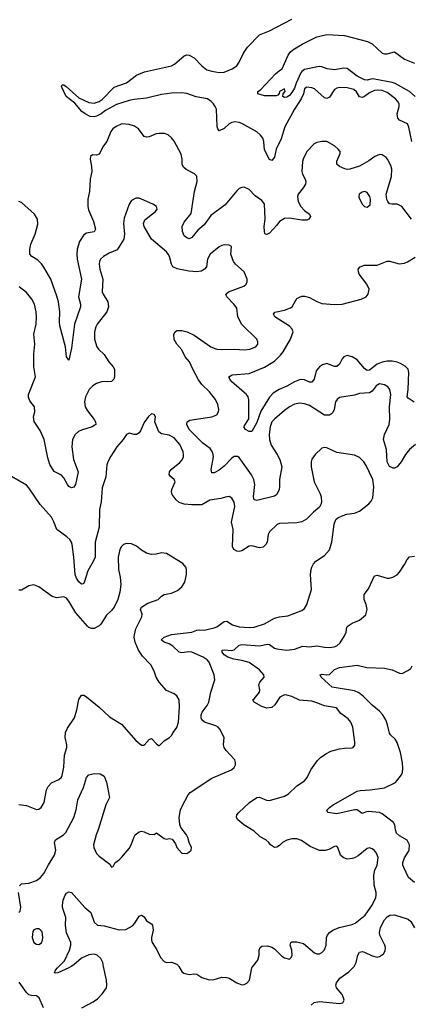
# Model space of a CAD drawing. Header units: inches. Extents: x 1682530 to 1839546, y 640742 to 791647.
# Tile 466 of 656: x 1746157 to 1749283, y 759697 to 767563. Entities that reach past the tile are written whole.
import ezdxf

# ---------------------------------------------------------------- set-up
doc = ezdxf.new("R2010")
doc.units = ezdxf.units.IN
doc.header["$MEASUREMENT"] = 0
doc.layers.add('B7745', color=7, linetype='Continuous')
doc.layers.add('B7746', color=7, linetype='Continuous')

msp = doc.modelspace()

# ---------------------------------------------------------------- linework, layer by layer
at = {"layer": 'B7745', "color": 5}
for points, elevation in [([(1746568.4, 760000), (1746550, 759988.4), (1746461, 759950), (1746446.2, 759946.2), (1746435.3, 759950), (1746442.4, 759970), (1746458.7, 759990), (1746468.6, 760000)], 740), ([(1746652, 759670), (1746742.7, 759717.3), (1746778.3, 759741.7), (1746817.4, 759782.6), (1746849.7, 759830), (1746853.5, 759850), (1746850.9, 759889.1), (1746826.8, 760000)], 740), ([(1747427.6, 760000), (1747450, 759959), (1747465.9, 759945.9), (1747510, 759935.7), (1747550, 759941.4), (1747570, 759939.1), (1747610, 759910.3), (1747670, 759892.8), (1747710, 759895.6), (1747770, 759914), (1747810, 759912.2), (1747830, 759906), (1747891, 759870), (1747930, 759853.4), (1747950, 759855.5), (1747970, 759865.5), (1747991.6, 759890), (1748009.3, 759990), (1748017.4, 760000)], 740), ([(1748483.7, 759690), (1748508.7, 759711.3), (1748550, 759719.6), (1748710, 759703.7), (1748736, 759710), (1748747, 759730), (1748742.4, 759750), (1748730, 759776.2), (1748685.1, 759830), (1748681, 759850), (1748686, 759870), (1748713.8, 759906.2), (1748784.4, 759955.6), (1748824.5, 759995.5), (1748827, 760000)], 720), ([(1746347.1, 759670), (1746312.5, 759750), (1746290, 759766.2), (1746250, 759766.6), (1746230, 759772), (1746210.5, 759790.5), (1746153.1, 759873.1)], 760)]:
    msp.add_lwpolyline(points, dxfattribs=dict(at, elevation=elevation))
at = {"layer": 'B7746', "color": 5}
for points, elevation in [([(1749288.7, 766588.7), (1749263.4, 766703.4), (1749253.2, 766730), (1749190, 766760.5), (1749176.8, 766776.8), (1749171.2, 766810), (1749186.8, 766870), (1749185.3, 766890), (1749176.8, 766910), (1749157.7, 766930), (1749090, 766982.4), (1749050, 766996.5), (1749010, 767000.8), (1748990, 766997.2), (1748950, 766977.9), (1748910, 766949.1), (1748890, 766940.3), (1748870, 766946.4), (1748845.8, 766985.8), (1748824, 767004), (1748770, 767019.5), (1748710, 767022), (1748690, 767016.8), (1748670, 767004.2), (1748630, 766945.1), (1748610, 766934), (1748590, 766939.8), (1748510, 767009.8), (1748490, 767017.4), (1748450, 767022.7), (1748441.4, 767018.6), (1748429.6, 767010.4), (1748421.7, 766970), (1748403.1, 766930), (1748350, 766848.1), (1748274.2, 766705.8), (1748245.5, 766610), (1748205, 766530), (1748190, 766466), (1748170, 766438), (1748150, 766447.1), (1748110, 766524), (1748104.6, 766590), (1748096.9, 766616.9), (1748080.2, 766640.2), (1748050, 766667.2), (1747930, 766732.7), (1747910, 766741.2), (1747873.7, 766746.3), (1747850, 766742.7), (1747830, 766730.9), (1747790, 766695.1), (1747750, 766675.8), (1747737.7, 766690), (1747733.6, 766710), (1747726.9, 766846.9), (1747718.2, 766870), (1747703.1, 766890), (1747684.2, 766910), (1747655.4, 766930), (1747566.7, 766946.7), (1747490, 766973.8), (1747450, 766979.8), (1747370, 766976.7), (1747290, 766964.3), (1747170, 766935), (1747070, 766925.6), (1747030, 766917.6), (1746930, 766885), (1746842.5, 766837.5), (1746806.5, 766810), (1746770, 766792), (1746750, 766787.5), (1746719.7, 766790), (1746679.8, 766810), (1746652, 766830), (1746596.9, 766896.9), (1746527.8, 766950), (1746489.6, 767030), (1746496.4, 767043.6), (1746510, 767043), (1746527.3, 767030), (1746630, 766938.4), (1746710, 766902.4), (1746750, 766897), (1746790, 766910.3), (1746815.2, 766924.8), (1746910, 767024), (1747010, 767059.7), (1747090, 767119.1), (1747154, 767146), (1747370, 767194.8), (1747392.8, 767207.2), (1747470, 767274.5), (1747490, 767282.7), (1747510, 767280.2), (1747550, 767257.2), (1747610, 767193.9), (1747650, 767163.1), (1747690, 767150.7), (1747750, 767141.3), (1747790, 767143.9), (1747852.3, 767170), (1747890, 767194.4), (1747910, 767223), (1747944.7, 767295.3), (1747976.3, 767343.7), (1748070, 767442.6), (1748150, 767474.9), (1748330, 767566.5)], 680), ([(1749314.6, 766950), (1749268.2, 766990), (1749153.2, 767053.2), (1749130, 767061.2), (1748990, 767088.6), (1748970, 767089.4), (1748930, 767080.6), (1748910, 767082.3), (1748850, 767113), (1748770, 767172.2), (1748744.5, 767175.5), (1748670, 767162.5), (1748610.8, 767170.8), (1748570, 767186.2), (1748548.2, 767188.2), (1748430, 767164.5), (1748410.1, 767149.9), (1748401.9, 767138.1), (1748363.3, 767056.7), (1748350, 767015.8), (1748330, 766981.7), (1748310, 766957.7), (1748290, 766944.4), (1748270, 766942), (1748257.2, 766950), (1748259.3, 766970), (1748276.9, 766990), (1748270, 767011.3), (1748230.7, 766990), (1748227, 766973), (1748218.7, 766961.3), (1748204.4, 766955.6), (1748110, 766955.1), (1748058, 766970), (1748059, 766990), (1748078.3, 767001.7), (1748199.5, 767130), (1748230, 767157.1), (1748253.2, 767170), (1748299.7, 767280.3), (1748315.8, 767304.2), (1748337, 767323), (1748411.5, 767368.5), (1748530, 767425.2), (1748610, 767444.7), (1748750, 767437.6), (1748933, 767390), (1748970.3, 767370), (1749050, 767296.1), (1749070, 767290.2), (1749090, 767291.1), (1749150, 767306.3), (1749230, 767248.2), (1749310, 767215.9)], 660), ([(1749285.1, 765970), (1749207.8, 766070), (1749170, 766089.9), (1749130, 766088), (1749110, 766092.3), (1749095, 766110), (1749087.9, 766127.9), (1749083.1, 766170), (1749124.3, 766310), (1749127.1, 766370), (1749119.4, 766399.4), (1749093.3, 766450), (1749082.5, 766462.5), (1749050, 766484.4), (1749030, 766486.2), (1748992.4, 766470), (1748944.6, 766435.4), (1748870, 766394.1), (1748791.2, 766368.8), (1748770, 766366), (1748751.5, 766371.5), (1748709.7, 766390), (1748689.8, 766410), (1748687.9, 766432.1), (1748714, 766494), (1748714.5, 766510), (1748699.6, 766530), (1748670, 766555.1), (1748610, 766589.7), (1748570, 766589.7), (1748530, 766581.7), (1748508.7, 766571.3), (1748450.2, 766509.8), (1748421, 766450), (1748415.4, 766430), (1748410.2, 766350), (1748414, 766330), (1748435, 766290), (1748440.1, 766270), (1748437.6, 766250), (1748420.4, 766219.6), (1748380.2, 766170), (1748374.7, 766150), (1748380.6, 766110), (1748401.4, 766070), (1748430, 766038.4), (1748470.2, 766010), (1748477.3, 765990), (1748466.4, 765970), (1748450, 765962.5), (1748410, 765960.6), (1748310, 765978.4), (1748270, 765975.2), (1748230, 765950.8), (1748210, 765920.3), (1748150, 765858.8), (1748130, 765846.6), (1748119.3, 765850), (1748114, 765854), (1748109.9, 765869.9), (1748108.8, 765911.2), (1748115.2, 765970), (1748111.6, 766091.6), (1748090, 766119.7), (1748036.8, 766156.8), (1747990, 766207.6), (1747950, 766226), (1747930, 766223), (1747910, 766214), (1747890, 766196.4), (1747796.4, 766083.6), (1747682.5, 765997.5), (1747630, 765924), (1747579.1, 765880.9), (1747530, 765822.4), (1747510, 765813.6), (1747490, 765819.6), (1747470, 765837.2), (1747455.6, 765870), (1747453, 765910), (1747470, 765945.5), (1747525.6, 766014.4), (1747552.9, 766190), (1747574.8, 766270), (1747571.8, 766311.8), (1747552.8, 766332.8), (1747485.6, 766365.6), (1747464.7, 766384.7), (1747455.1, 766410), (1747454.2, 766450), (1747445.7, 766490), (1747390, 766592.3), (1747370, 766619.3), (1747342.5, 766642.5), (1747313.3, 766653.3), (1747270, 766654.7), (1747246, 766650), (1747190, 766627.6), (1747170, 766625.1), (1747150, 766629.5), (1747104.2, 766690), (1747073.6, 766713.6), (1747030, 766727), (1746972, 766730), (1746925.8, 766710), (1746900.2, 766690), (1746883.9, 766670), (1746852, 766590), (1746824.5, 766555.5), (1746790, 766489.5), (1746770, 766481.6), (1746737.5, 766482.5), (1746723, 766470), (1746720.4, 766450), (1746730.3, 766390), (1746731.8, 766350), (1746719.6, 766290), (1746714.9, 766190), (1746700.7, 766130), (1746699.6, 766070), (1746705.1, 766045.1), (1746747.3, 765950), (1746761.5, 765890), (1746750, 765868.4), (1746690, 765857.6), (1746670, 765845.4), (1746633, 765790), (1746615.5, 765730), (1746612.3, 765690), (1746615.9, 765650), (1746649.1, 765490), (1746626.8, 765350), (1746641.1, 765290), (1746641.7, 765270), (1746595, 765130), (1746570, 764938), (1746550, 764842), (1746530, 764868.7), (1746521.1, 764950), (1746477.1, 765117.1), (1746473.8, 765150), (1746477, 765230), (1746465.6, 765310), (1746454, 765354), (1746404.8, 765490), (1746350, 765586.6), (1746330, 765613.3), (1746301.4, 765641.4), (1746252.7, 765670), (1746238.4, 765690), (1746236.9, 765730), (1746245.6, 765770), (1746279.8, 765850), (1746300.9, 765930), (1746298, 765970), (1746275.8, 766010), (1746170, 766102.4), (1746150, 766111.6)], 720), ([(1749316, 764170), (1749270, 764129.7), (1749237.2, 764090), (1749203.2, 764030), (1749170, 763991.2), (1749150, 763981.1), (1749138.5, 763981.4), (1749110, 763993), (1749089.8, 764030), (1749084.5, 764130), (1749061.1, 764210), (1749069, 764250), (1749106.2, 764330), (1749112.6, 764370), (1749109.9, 764470), (1749120.6, 764570), (1749110.8, 764610), (1749095.1, 764630), (1749070, 764646.6), (1749030, 764652.7), (1749003.1, 764636.9), (1748970, 764595.3), (1748950, 764581), (1748870, 764577.7), (1748830, 764563.9), (1748710, 764543.6), (1748690.3, 764529.7), (1748678.7, 764510), (1748666.5, 764450), (1748655.8, 764424.2), (1748646.8, 764413.2), (1748630, 764404.4), (1748590, 764404.8), (1748470, 764480.7), (1748430, 764495.5), (1748390, 764500.8), (1748350, 764492.9), (1748310, 764470.9), (1748270, 764441.5), (1748190, 764370.9), (1748170, 764349.6), (1748155.4, 764310), (1748149.4, 764250), (1748151.8, 764210), (1748164.3, 764164.3), (1748213, 764090), (1748233.6, 764050), (1748249.2, 763990), (1748230.2, 763890), (1748232.2, 763830), (1748228.4, 763810), (1748210, 763771.2), (1748190, 763755.8), (1748050, 763721), (1748030, 763727.8), (1748024.1, 763750), (1748034.2, 763850), (1748026.3, 763890), (1748007.3, 763927.3), (1747910, 764066.6), (1747894.5, 764074.5), (1747870, 764072.3), (1747850, 764058.9), (1747790, 763996.2), (1747750, 763963.5), (1747710, 763942), (1747690, 763943.7), (1747684.8, 763970), (1747703.1, 764070), (1747702.3, 764090), (1747694.3, 764114.3), (1747676.9, 764136.9), (1747619.3, 764179.3), (1747528.9, 764270), (1747510.8, 764290), (1747492.1, 764330), (1747495.1, 764350), (1747515.2, 764364.8), (1747690, 764389.1), (1747730, 764407), (1747744.2, 764430), (1747746, 764450), (1747738, 764490), (1747718.7, 764530), (1747672.8, 764590), (1747610, 764648.2), (1747585.2, 764685.2), (1747538.2, 764770), (1747511.9, 764830), (1747478.3, 764870), (1747450, 764926.6), (1747412.3, 764970), (1747390, 765009), (1747386.6, 765050), (1747397.2, 765070), (1747410, 765079.1), (1747450, 765080.3), (1747494.8, 765070), (1747550, 765043.1), (1747683.1, 764950), (1747730, 764930.2), (1747770, 764927.1), (1747870, 764931.8), (1747954.5, 764925.5), (1747995.3, 764930), (1748041.2, 764950), (1748057.2, 764970), (1748059.3, 764990), (1748049.3, 765010), (1747929.1, 765129.1), (1747897.4, 765190), (1747890, 765258.4), (1747870, 765286.6), (1747809.4, 765350), (1747801.2, 765370), (1747824, 765390), (1747945.8, 765434.2), (1747965.2, 765450), (1747974, 765470), (1747974, 765490), (1747949.2, 765550), (1747879.3, 765610), (1747864.5, 765630), (1747841.2, 765690), (1747848, 765750), (1747830, 765762), (1747790, 765764), (1747770, 765759), (1747750, 765748.7), (1747678.4, 765690), (1747657.4, 765650), (1747648.7, 765590), (1747631, 765569), (1747605.1, 765554.9), (1747570, 765548.8), (1747507.1, 765552.9), (1747413.4, 765573.4), (1747379.7, 765590), (1747368.8, 765608.8), (1747352.5, 765670), (1747342.7, 765690), (1747327.7, 765707.7), (1747208.5, 765810), (1747151.2, 765910), (1747146.2, 765933.8), (1747156.1, 765963.9), (1747241.2, 766030), (1747253.2, 766050), (1747249, 766070), (1747219, 766090), (1747128.7, 766130), (1747110, 766136.2), (1747083.4, 766136.6), (1747050, 766118), (1747030.6, 766090), (1746990, 765978), (1746985.8, 765934.2), (1746994, 765850), (1746988.5, 765810), (1746934.9, 765725.1), (1746870, 765697.4), (1746825.5, 765670), (1746803.1, 765650), (1746793.7, 765630), (1746791.7, 765610), (1746796.9, 765570), (1746820.2, 765490), (1746816.1, 765390), (1746823.2, 765370), (1746859.3, 765310), (1746864.6, 765270), (1746851.2, 765228.8), (1746774.9, 765130), (1746764.7, 765110), (1746753.2, 765070), (1746754.2, 765010), (1746772.9, 764950), (1746786.5, 764930), (1746830, 764888.9), (1746869.5, 764829.5), (1746902.7, 764790), (1746912.4, 764770), (1746914, 764710), (1746908.9, 764691.1), (1746890, 764673.6), (1746810, 764669.7), (1746770, 764656.3), (1746740.9, 764639.1), (1746710.2, 764609.8), (1746681.2, 764550), (1746673.2, 764510), (1746679.2, 764470), (1746697.7, 764437.7), (1746750.3, 764370), (1746762, 764350), (1746763.8, 764330), (1746734, 764310), (1746650, 764284.8), (1746626.4, 764273.6), (1746599.6, 764250), (1746577.8, 764210), (1746572, 764150), (1746585.2, 764050), (1746623.6, 763950), (1746602, 763850), (1746590, 763829.2), (1746570, 763824.5), (1746550, 763835.1), (1746537.4, 763850), (1746510, 763903.6), (1746490, 763925.1), (1746432.5, 763952.5), (1746398, 764010), (1746382.7, 764062.7), (1746351.8, 764210), (1746320.3, 764280.3), (1746272.3, 764352.3), (1746267.8, 764390), (1746278.4, 764430), (1746276, 764470), (1746238, 764518), (1746226.6, 764546.6), (1746226, 764570), (1746282, 764710), (1746269.5, 764790), (1746269.7, 764889.7), (1746277.7, 764970), (1746269.8, 765050), (1746288.3, 765130), (1746291.1, 765190), (1746288.2, 765230), (1746275.8, 765290), (1746253.3, 765330), (1746210, 765384.5), (1746152.3, 765430)], 740), ([(1749307.2, 764507.2), (1749258.3, 764538.3), (1749249, 764549), (1749257.8, 764610), (1749263.8, 764743.8), (1749256.9, 764770), (1749234.9, 764794.9), (1749197.3, 764817.3), (1749170, 764826.8), (1749130, 764834.2), (1749090, 764834.8), (1749050, 764828.2), (1749010, 764812.2), (1748950, 764764.4), (1748930, 764759.3), (1748910, 764776.4), (1748850, 764846.4), (1748810, 764869.8), (1748770, 764879.8), (1748743.7, 764870), (1748730, 764853.6), (1748709.2, 764810.8), (1748690, 764792.8), (1748670, 764793.5), (1748610, 764815.4), (1748573.9, 764806.1), (1748550, 764791.1), (1748523, 764757), (1748507.6, 764692.4), (1748490, 764666.3), (1748470, 764667.6), (1748430, 764686.6), (1748410, 764688.9), (1748390, 764685), (1748350, 764670.6), (1748290, 764635.2), (1748227, 764610), (1748179.4, 764580.6), (1748150, 764548.5), (1748083, 764437), (1748050, 764345.1), (1748010, 764272.7), (1747990, 764272.3), (1747959.3, 764290), (1747947.3, 764310), (1747985.1, 764374.9), (1747985.2, 764525.2), (1747980.4, 764550), (1747968, 764570), (1747851.3, 764670), (1747833.3, 764690), (1747826, 764710), (1747853.9, 764726.1), (1747990, 764737.1), (1748111.8, 764788.2), (1748190, 764836), (1748238.1, 764881.9), (1748260.6, 764910), (1748318.7, 765010), (1748338.9, 765070), (1748332.5, 765090), (1748310, 765114.2), (1748193, 765190), (1748183, 765210), (1748192.7, 765227.3), (1748270, 765243.5), (1748318.9, 765261.1), (1748332.6, 765270), (1748370, 765334.6), (1748390, 765347.7), (1748410, 765354), (1748430, 765354.7), (1748470, 765344.7), (1748530, 765312.1), (1748570, 765296.3), (1748670, 765288.4), (1748730, 765291.2), (1748883.7, 765330), (1748922, 765350), (1748939.6, 765370), (1748946.3, 765410), (1748928.3, 765450), (1748867.8, 765530), (1748860.4, 765550), (1748859.7, 765570), (1748874, 765590), (1748910, 765602.2), (1749010, 765601.4), (1749090, 765633.2), (1749110, 765633), (1749187.6, 765612.4), (1749230, 765618.6), (1749252.5, 765627.5), (1749314, 765666)], 720), ([(1746155.8, 760644.2), (1746170, 760660.5), (1746230, 760665.3), (1746290, 760685.5), (1746323.1, 760710), (1746350, 760742), (1746387.2, 760812.8), (1746435.4, 760890), (1746444, 760930), (1746434.3, 760990), (1746441.6, 761010), (1746507.6, 761050), (1746525.7, 761070), (1746588.9, 761190), (1746607.7, 761250), (1746621, 761330), (1746665.1, 761430), (1746689.7, 761510.3), (1746710, 761530.7), (1746750, 761542), (1746798.5, 761538.5), (1746830, 761521), (1746850, 761472), (1746874.4, 761350), (1746844.2, 761290), (1746784, 761090), (1746766.5, 761050), (1746746.3, 760970), (1746748.8, 760950), (1746770, 760902.8), (1746790, 760881), (1746876.9, 760816.9), (1746890, 760794), (1746902, 760798), (1746918, 760830), (1746948, 760850), (1746970, 760871.3), (1747030, 760940.7), (1747047.6, 760970), (1747070, 761036), (1747079.3, 761050), (1747110, 761074), (1747130, 761080.7), (1747150, 761076.3), (1747190, 761055.5), (1747230, 761054.8), (1747250, 761066), (1747310, 761021), (1747330, 761016), (1747350, 761021), (1747375.3, 761015.3), (1747399.8, 760979.8), (1747412, 760950), (1747450, 760904.7), (1747490, 760902), (1747508.4, 760911.6), (1747526, 760930), (1747528, 760950), (1747508.9, 760988.9), (1747499, 761030), (1747489, 761050), (1747444, 761110), (1747434.5, 761134.5), (1747429.6, 761190), (1747439.5, 761250), (1747450, 761276), (1747501.3, 761370), (1747517.6, 761390), (1747690, 761503), (1747848.7, 761570), (1747869, 761590), (1747879, 761610), (1747879, 761630), (1747874, 761650), (1747805.6, 761725.6), (1747789.5, 761750), (1747784.5, 761770), (1747789.3, 761830), (1747754.1, 761894.1), (1747740.9, 761910), (1747722.3, 761922.3), (1747632, 761950), (1747611.3, 761970), (1747605.8, 761985.8), (1747605.7, 762010), (1747612.8, 762030), (1747654.7, 762085.3), (1747666, 762110), (1747682.2, 762190), (1747714, 762290), (1747709.7, 762330), (1747670, 762429.4), (1747653.3, 762450), (1747622, 762470), (1747532.3, 762510), (1747505.7, 762514.3), (1747450, 762504.7), (1747430, 762511.2), (1747379.5, 762559.5), (1747350, 762576), (1747309.2, 762590), (1747286, 762610), (1747309, 762630), (1747370, 762650.3), (1747530, 762669.4), (1747570, 762686), (1747590, 762689.2), (1747630, 762685.8), (1747710, 762703.9), (1747730, 762711.8), (1747790, 762755.5), (1747810, 762756.9), (1747856.4, 762730), (1747910, 762713.9), (1747990, 762706.3), (1748029.8, 762710.2), (1748110, 762736.8), (1748190, 762782.9), (1748230, 762792.8), (1748298.7, 762801.3), (1748410, 762844.4), (1748430, 762860.4), (1748448, 762890), (1748487.1, 763010), (1748478.9, 763130), (1748483, 763170), (1748489.6, 763190), (1748503.7, 763216.3), (1748522, 763238), (1748590, 763282.4), (1748630, 763327.7), (1748648.4, 763390), (1748667, 763533), (1748681.2, 763570), (1748696.6, 763583.4), (1748730, 763600.5), (1748768, 763612), (1748830, 763621.6), (1748870, 763636.3), (1748945.1, 763694.9), (1748962.9, 763717.1), (1748975.9, 763744.1), (1748985.1, 763830), (1748976.9, 763890), (1748922.5, 764002.5), (1748904.5, 764030), (1748870, 764066), (1748830, 764083.7), (1748690, 764105.6), (1748610, 764143.7), (1748590, 764146.6), (1748570, 764139.3), (1748516.3, 764090), (1748488.7, 764051.3), (1748483, 764030), (1748483.8, 763990), (1748508.4, 763870), (1748555.4, 763775.4), (1748563.1, 763750), (1748566, 763710), (1748562, 763690), (1748550.5, 763669.5), (1748502.8, 763630), (1748446.5, 763573.5), (1748410, 763552.8), (1748370, 763544), (1748230, 763539.3), (1748211.3, 763530), (1748150, 763472.3), (1748140.3, 763450), (1748131.2, 763388.8), (1748122, 763370), (1748100.7, 763350), (1748070, 763343.1), (1748010, 763359.7), (1747990, 763358.3), (1747930, 763318.9), (1747910, 763314.3), (1747890, 763316.9), (1747865.1, 763330), (1747854.5, 763354.5), (1747860.3, 763490), (1747848, 763550), (1747873.2, 763673.2), (1747868.7, 763708.7), (1747850, 763742), (1747830, 763753.6), (1747810, 763751.5), (1747763, 763737), (1747675, 763725), (1747610, 763687.7), (1747530, 763687.3), (1747470, 763693.2), (1747430, 763706.8), (1747406.5, 763726.5), (1747373.7, 763770), (1747368.5, 763790), (1747371.1, 763810), (1747396.9, 763870), (1747390.9, 763890.9), (1747357.2, 763917.2), (1747349.6, 763929.6), (1747351.6, 763950), (1747365.6, 763970), (1747434.5, 764025.5), (1747452.7, 764047.3), (1747463.5, 764070), (1747465.6, 764090), (1747460.8, 764110), (1747436.5, 764170), (1747390, 764222.4), (1747350, 764243.5), (1747290, 764254), (1747267.8, 764270), (1747235.6, 764350), (1747240.9, 764390), (1747230, 764409), (1747210, 764413.2), (1747185.8, 764394.2), (1747150, 764344), (1747122, 764278), (1747110, 764262.7), (1747090, 764249.4), (1747070, 764249.3), (1747030, 764259.3), (1747010, 764249.2), (1746983.8, 764210), (1746931.8, 764150), (1746883.4, 764076.6), (1746860.3, 764030), (1746852.9, 764007.1), (1746844.9, 763910), (1746816, 763824), (1746807.3, 763712.7), (1746794.2, 763650), (1746791.2, 763510), (1746758.3, 763390), (1746758, 763270), (1746744.2, 763235.8), (1746699.7, 763160.3), (1746672.2, 763067.8), (1746662.8, 763057.2), (1746650, 763053.2), (1746630, 763072.7), (1746610, 763102), (1746599.8, 763130), (1746588.9, 763270), (1746575.8, 763370), (1746569.7, 763390), (1746556.4, 763410), (1746532.6, 763432.6), (1746452.8, 763490), (1746430.6, 763550.6), (1746410, 763589.6), (1746319.7, 763690), (1746230, 763823.7), (1746210, 763843.7), (1746090, 763914)], 760), ([(1746150, 761294), (1746210, 761285.5), (1746290, 761254.8), (1746310, 761256), (1746328.7, 761270), (1746352, 761310), (1746371.8, 761410), (1746383.1, 761436.9), (1746410, 761465.5), (1746470, 761494), (1746490, 761510.8), (1746495.2, 761524.8), (1746508.7, 761591.3), (1746513.6, 761686.4), (1746531.8, 761750), (1746532.9, 761770), (1746520.9, 761830), (1746523.1, 761870), (1746538, 761902), (1746593, 761987), (1746613.5, 762050), (1746627.9, 762132.1), (1746650, 762166), (1746670, 762166), (1746690, 762154.8), (1746792, 762072), (1746872.7, 761992.7), (1746970, 761936.3), (1747084.6, 761804.6), (1747130, 761767.7), (1747150, 761767.7), (1747190, 761814), (1747210, 761820.7), (1747250, 761777.3), (1747270, 761762.8), (1747310, 761802.8), (1747351.9, 761828.1), (1747370, 761846), (1747382, 761870), (1747410, 761907.3), (1747425.1, 761950), (1747432.4, 762072.4), (1747429.6, 762129.6), (1747410, 762162.7), (1747390, 762178), (1747330, 762204.5), (1747269.6, 762270), (1747247.3, 762310), (1747230, 762359), (1747204.5, 762410), (1747137.7, 762477.7), (1747106.5, 762526.5), (1747079.8, 762590), (1747071.6, 762630), (1747072.4, 762650), (1747083.5, 762696.5), (1747131.7, 762791.7), (1747134.2, 762814.2), (1747121.2, 762850), (1747129.2, 762870), (1747179.1, 762900.9), (1747262, 762930), (1747290, 762958), (1747310, 762971), (1747370, 762982.8), (1747416.5, 763003.5), (1747450, 763032), (1747474, 763070), (1747488.9, 763131.1), (1747489, 763170), (1747484, 763190), (1747458.6, 763218.6), (1747330, 763299), (1747290, 763304), (1747247.5, 763292.5), (1747210, 763289.4), (1747170, 763302), (1747130, 763325.1), (1747090, 763357.6), (1747050, 763377), (1747010, 763378), (1746984.7, 763370), (1746970, 763355.3), (1746957.3, 763330), (1746943.1, 763270), (1746944.4, 763170), (1746959.3, 763110), (1746963.8, 763050), (1746956.4, 762990), (1746940.4, 762930), (1746911.3, 762868.7), (1746890, 762842), (1746850, 762806.6), (1746804.7, 762735.3), (1746790, 762721.6), (1746750, 762699.5), (1746730, 762698.4), (1746710, 762707), (1746698, 762718), (1746604, 762824), (1746550, 762917.6), (1746530, 762940.5), (1746510, 762951.5), (1746450, 762944.5), (1746415.3, 762955.3), (1746310, 763033.2), (1746270, 763049.2), (1746230, 763039.3), (1746170, 763006.6), (1746150, 763005.1)], 780), ([(1748017.4, 760000), (1748058, 760050), (1748069.5, 760090), (1748067.3, 760130), (1748077.2, 760150), (1748090, 760160.7), (1748135.5, 760164.5), (1748170, 760154.9), (1748190, 760141.6), (1748250, 760082), (1748270, 760068.7), (1748310, 760057.3), (1748325.2, 760070), (1748332, 760090), (1748329.6, 760130), (1748317.2, 760170), (1748322, 760190), (1748330, 760196), (1748370, 760196.3), (1748422.8, 760182.8), (1748510, 760107.7), (1748530, 760100.7), (1748550, 760100.7), (1748570, 760111), (1748590, 760131.3), (1748602.9, 760170), (1748606.3, 760230), (1748613.6, 760250), (1748629.6, 760270), (1748655.6, 760290), (1748708, 760312), (1748810, 760334.2), (1748835.4, 760344.6), (1748914.5, 760410), (1748970, 760490.3), (1748999.3, 760550), (1749003.9, 760570), (1749003.1, 760590), (1748986.6, 760650), (1748984, 760730), (1748991, 760770), (1749010.9, 760810), (1749017.6, 760870), (1749004.9, 760904.9), (1748990, 760925.1), (1748970, 760939.6), (1748950, 760947.3), (1748930, 760941.6), (1748857.7, 760882.2), (1748830, 760867), (1748810, 760860.9), (1748770, 760858), (1748739, 760870), (1748719.3, 760890), (1748698, 760950), (1748690, 760961.2), (1748670, 760959.3), (1748625.7, 760934.3), (1748594.9, 760925.1), (1748550, 760926.3), (1748477.1, 760957.1), (1748406.1, 761006.1), (1748370, 761020.5), (1748330, 761020.4), (1748290.2, 761009.8), (1748254, 760990), (1748230, 760965.2), (1748210, 760953.2), (1748190, 760949.5), (1748159, 760970), (1748146, 760990), (1748122.7, 761010), (1748076.2, 761036.2), (1748030, 761081.1), (1747945.1, 761130), (1747898, 761170), (1747887, 761190), (1747889.6, 761210), (1747905.6, 761230), (1747991.8, 761310), (1748049.8, 761350.2), (1748070, 761351.6), (1748127.5, 761327.5), (1748150, 761324.7), (1748270, 761360.7), (1748302.1, 761377.9), (1748370, 761441.3), (1748430, 761482), (1748451, 761509), (1748480.7, 761570), (1748533.7, 761646.3), (1748558, 761670), (1748600.7, 761699.3), (1748641.5, 761718.6), (1748710, 761738.4), (1748750, 761744.4), (1748810, 761745.5), (1748819, 761750), (1748831.5, 761768.5), (1748831.7, 761791.7), (1748817, 761910), (1748800.7, 761950), (1748778.4, 761978.4), (1748720.6, 762020.6), (1748686.3, 762066.3), (1748590, 762081.6), (1748530, 762107), (1748490, 762118), (1748390, 762127), (1748330, 762156.9), (1748290, 762167.6), (1748270, 762169.6), (1748234, 762150), (1748193.4, 762090), (1748170, 762069.6), (1748130, 762062.4), (1748090, 762075.6), (1748029, 762110), (1748019, 762130), (1748030, 762137.3), (1748071.1, 762190), (1748072.8, 762210), (1748065.8, 762250), (1748075.1, 762270), (1748109.7, 762310), (1748105.4, 762330), (1748070, 762369.7), (1747987.5, 762427.5), (1747930, 762443.8), (1747865.4, 762454.6), (1747818.3, 762470), (1747790, 762489.1), (1747772.8, 762510), (1747772.7, 762527.3), (1747789.8, 762530.2), (1747850, 762523.5), (1747870, 762528), (1747910, 762566.4), (1747930, 762571.2), (1748070, 762562.2), (1748135.1, 762575.1), (1748150, 762570.4), (1748190, 762542.8), (1748210, 762535.9), (1748290, 762526.6), (1748350, 762534.3), (1748417.6, 762557.6), (1748470, 762554), (1748530, 762561.7), (1748590, 762549.5), (1748630, 762547.3), (1748667.3, 762552.7), (1748690, 762562), (1748715.7, 762584.3), (1748750, 762641.3), (1748762, 762670), (1748769.8, 762710), (1748778.2, 762721.8), (1748810, 762742.4), (1748870, 762766.4), (1748919.6, 762810), (1748931.1, 762850), (1748923.1, 762890), (1748907.1, 762930), (1748906, 762970), (1748942.8, 763017.2), (1748990, 763119.1), (1749010, 763125.5), (1749090, 763102.4), (1749110, 763101.6), (1749135.3, 763110), (1749170, 763127.3), (1749190, 763150.8), (1749230, 763210.6), (1749249.8, 763250.2), (1749269.1, 763270.9), (1749310, 763276.9)], 740), ([(1749308, 760670), (1749261.1, 760710), (1749222.5, 760790), (1749215.3, 760810), (1749214.4, 760830), (1749230, 760868.4), (1749262, 760918), (1749266.3, 760930), (1749267.6, 760970), (1749249.7, 761009.7), (1749190, 761042), (1749165.3, 761065.3), (1749157.2, 761090), (1749152.8, 761130), (1749141.5, 761150), (1749050, 761219.8), (1749029.9, 761229.9), (1748941.6, 761238.4), (1748924.3, 761235.7), (1748890, 761220.7), (1748850, 761249.8), (1748830, 761251.6), (1748690, 761218.2), (1748618, 761230), (1748609.3, 761249.3), (1748629.3, 761270), (1748659.3, 761290), (1748850, 761399.4), (1748874.4, 761405.6), (1748955.3, 761410), (1749070, 761427), (1749158, 761470), (1749205.1, 761530), (1749213.3, 761550), (1749216.6, 761583.4), (1749212.6, 761627.4), (1749196.1, 761710), (1749170.8, 761790), (1749154.6, 761814.6), (1749117.7, 761850), (1749110, 761862.9), (1749094, 761930), (1749079.2, 761970), (1749052, 762012), (1749030, 762038), (1748970, 762086.9), (1748898.8, 762158.8), (1748865.3, 762185.3), (1748830, 762201.8), (1748652.3, 762230), (1748564.5, 762310), (1748555.3, 762330), (1748570, 762335.5), (1748610, 762330.4), (1748630, 762332.7), (1748668.9, 762371.1), (1748710, 762388.9), (1748850, 762407.4), (1748929, 762389), (1749070, 762382), (1749131.6, 762368.4), (1749190, 762343.6), (1749210, 762340.8), (1749256.6, 762363.4), (1749278.8, 762381.2), (1749290, 762401)], 720), ([(1746150, 760431), (1746159.5, 760440.5), (1746166.8, 760473.2), (1746146.3, 760590)], 760), ([(1746468.6, 760000), (1746514.1, 760045.9), (1746555.4, 760130), (1746566.3, 760170), (1746564.7, 760190), (1746530, 760269), (1746522.6, 760330), (1746526.3, 760390), (1746499.7, 760470), (1746497.4, 760490), (1746503.6, 760530), (1746518.7, 760570), (1746530, 760585.5), (1746550, 760594.9), (1746570.5, 760590), (1746676.3, 760470), (1746725.5, 760430), (1746750, 760353), (1746777.3, 760330), (1746830, 760324), (1746950, 760293), (1747005, 760295), (1747056.2, 760323.8), (1747075.3, 760344.7), (1747110, 760400.7), (1747130.4, 760410.4), (1747150, 760394.8), (1747170, 760363), (1747210, 760339.1), (1747218, 760330), (1747221.3, 760290), (1747209, 760231), (1747208.9, 760210), (1747214.9, 760190), (1747252.8, 760132.8), (1747280.2, 760070), (1747310, 760038.3), (1747330, 760031.7), (1747370, 760033.4), (1747410, 760017.7), (1747424.9, 760004.9), (1747427.6, 760000)], 740), ([(1748827, 760000), (1748844.2, 760030), (1748856.8, 760090), (1748870, 760113.7), (1748890, 760118.5), (1748910, 760114.7), (1748970, 760084.2), (1749010, 760074.9), (1749030, 760078), (1749060.3, 760099.7), (1749074.7, 760125.3), (1749076.4, 760150), (1749071.9, 760170), (1749032.3, 760250), (1749028.8, 760271.2), (1749037.3, 760310), (1749070, 760372.7), (1749090, 760397), (1749111, 760409), (1749150, 760411.7), (1749257.2, 760377.2), (1749279.3, 760359.3), (1749310, 760307.2)], 720), ([(1746826.8, 760000), (1746820.3, 760030), (1746804.1, 760064.1), (1746775.6, 760090), (1746750, 760098.2), (1746710, 760093.5), (1746650, 760065), (1746590, 760013.6), (1746568.4, 760000)], 740)]:
    msp.add_lwpolyline(points, dxfattribs=dict(at, elevation=elevation))
for points, elevation in [([(1748910, 766189.3), (1748890, 766186), (1748867.3, 766170), (1748864.5, 766144.5), (1748891, 766090), (1748910, 766071), (1748930, 766064.7), (1748954.8, 766085.2), (1748957.6, 766130), (1748953.3, 766150), (1748930, 766182.7)], 740), ([(1746290, 760300.9), (1746270, 760293.2), (1746262, 760278), (1746256.4, 760230), (1746270, 760190.8), (1746290, 760178), (1746310, 760176.3), (1746330, 760187.3), (1746339.6, 760210), (1746341.6, 760230), (1746335.1, 760275.1), (1746324, 760290), (1746310, 760299.3)], 760)]:
    msp.add_lwpolyline(points, close=True, dxfattribs=dict(at, elevation=elevation))

doc.saveas('drawing.dxf')
